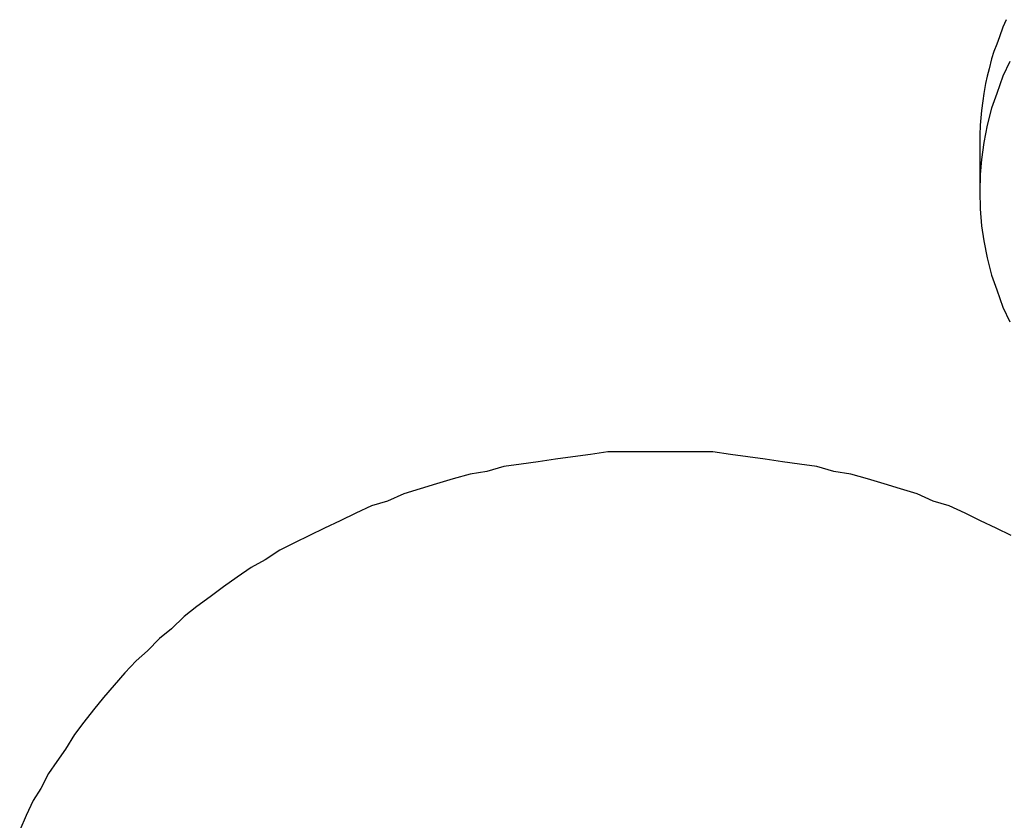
# Model space of a CAD drawing. Extents: x 1107 to 4046, y 937 to 3355.
# Tile 395 of 656: x 2133.97 to 2137.98, y 2704.18 to 2707.44. Entities that reach past the tile are written whole.
import ezdxf

# ---------------------------------------------------------------- set-up
doc = ezdxf.new("R2010")
doc.units = 0
doc.layers.add('KF_VIDA_L___C_REAR', color=7, linetype='CONTINUOUS')

# ---------------------------------------------------------------- blocks, each defined once
blk = doc.blocks.new('KF_VIDA_L___C_REAR')
at = {"layer": 'KF_VIDA_L___C_REAR'}
blk.add_line((-49.1, 1017.72869), (-49.1, 1017.52869), dxfattribs=at)
for points in [[(-48.9928, 1018.23, 0), (-49.0065, 1018.2, 0), (-49.0192, 1018.16, 0), (-49.0311, 1018.13, 0), (-49.042, 1018.1, 0), (-49.0521, 1018.07, 0), (-49.0611, 1018.03, 0), (-49.0693, 1018, 0), (-49.0764, 1017.97, 0), (-49.0827, 1017.93, 0), (-49.088, 1017.9, 0), (-49.0923, 1017.86, 0), (-49.0957, 1017.83, 0), (-49.0981, 1017.8, 0), (-49.0995, 1017.76, 0), (-49.1, 1017.73, 0)], [(-49.1, 1017.53, 0), (-49.0981, 1017.46, 0), (-49.0923, 1017.39, 0), (-49.0827, 1017.33, 0), (-49.0693, 1017.26, 0), (-49.0521, 1017.19, 0), (-49.0311, 1017.13, 0), (-49.0065, 1017.06, 0), (-48.9782, 1017, 0)], [(-48.9782, 1018.06, 0), (-49.0065, 1018, 0), (-49.0311, 1017.93, 0), (-49.0521, 1017.87, 0), (-49.0693, 1017.8, 0), (-49.0827, 1017.73, 0), (-49.0923, 1017.66, 0), (-49.0981, 1017.6, 0), (-49.1, 1017.53, 0)], [(-48.9718, 1016.13, 0), (-49.0336, 1016.16, 0), (-49.0964, 1016.19, 0), (-49.1599, 1016.22, 0), (-49.2243, 1016.25, 0), (-49.2895, 1016.27, 0), (-49.3553, 1016.3, 0), (-49.4219, 1016.32, 0), (-49.4891, 1016.34, 0), (-49.5569, 1016.36, 0), (-49.6252, 1016.38, 0), (-49.694, 1016.39, 0), (-49.7633, 1016.41, 0), (-49.833, 1016.42, 0), (-49.9031, 1016.43, 0), (-49.9734, 1016.44, 0), (-50.0441, 1016.45, 0), (-50.115, 1016.46, 0), (-50.1861, 1016.47, 0), (-50.2573, 1016.47, 0), (-50.3286, 1016.47, 0), (-50.4, 1016.47, 0), (-50.4714, 1016.47, 0), (-50.5427, 1016.47, 0), (-50.6139, 1016.47, 0), (-50.685, 1016.46, 0), (-50.7559, 1016.45, 0), (-50.8266, 1016.44, 0), (-50.8969, 1016.43, 0), (-50.967, 1016.42, 0), (-51.0367, 1016.41, 0), (-51.106, 1016.39, 0), (-51.1748, 1016.38, 0), (-51.2431, 1016.36, 0), (-51.3109, 1016.34, 0), (-51.3781, 1016.32, 0), (-51.4447, 1016.3, 0), (-51.5105, 1016.27, 0), (-51.5757, 1016.25, 0), (-51.6401, 1016.22, 0), (-51.7036, 1016.19, 0), (-51.7664, 1016.16, 0), (-51.8282, 1016.13, 0), (-51.8891, 1016.1, 0), (-51.9491, 1016.07, 0), (-52.008, 1016.03, 0), (-52.0659, 1016, 0), (-52.1227, 1015.96, 0), (-52.1784, 1015.92, 0), (-52.233, 1015.88, 0), (-52.2863, 1015.84, 0), (-52.3385, 1015.8, 0), (-52.3893, 1015.75, 0), (-52.4389, 1015.71, 0), (-52.4871, 1015.66, 0), (-52.534, 1015.62, 0), (-52.5795, 1015.57, 0), (-52.6236, 1015.52, 0), (-52.6663, 1015.47, 0), (-52.7075, 1015.42, 0), (-52.7471, 1015.37, 0), (-52.7853, 1015.32, 0), (-52.8219, 1015.26, 0), (-52.8569, 1015.21, 0), (-52.8903, 1015.16, 0), (-52.9221, 1015.1, 0), (-52.9523, 1015.05, 0), (-52.9808, 1014.99, 0), (-53.0077, 1014.93, 0)]]:
    blk.add_polyline3d(points, dxfattribs=at)

msp = doc.modelspace()

# ---------------------------------------------------------------- block references
at = {"layer": 'KF_VIDA_L___C_REAR'}
msp.add_blockref('KF_VIDA_L___C_REAR', (2186.9791, 1689.2132), dxfattribs=at)

doc.saveas('drawing.dxf')
